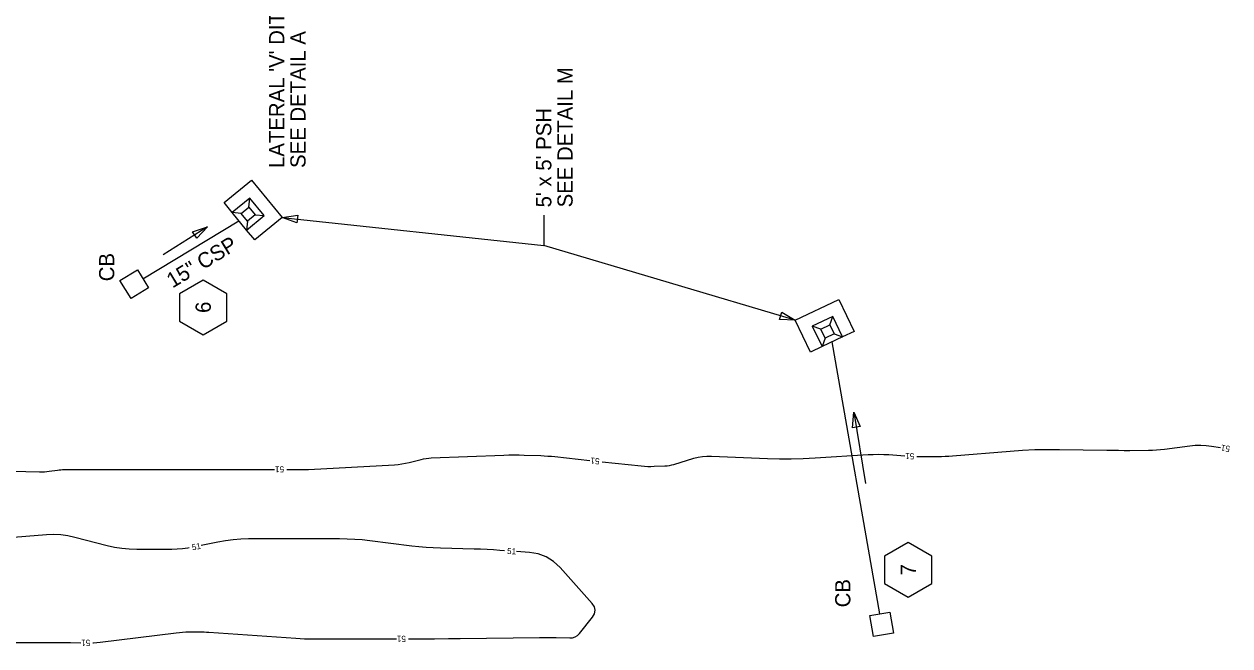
# Model space of a CAD drawing. Extents: x 2384780 to 2405861, y 547869 to 573706.
# Drawn here: x 2394667.9 to 2395064.1, y 553708.3 to 553912.6 of the extents above; entities that cross this region are included whole.
import ezdxf

# ---------------------------------------------------------------- set-up
doc = ezdxf.new("R2010")
doc.units = 0
for name, color, linetype in [('Breaklines', 7, 'Continuous'), ('Old_Level_12', 7, 'Continuous'), ('Old_Level_5', 7, 'Continuous'), ('Old_Level_60', 7, 'Continuous'), ('Prop Ditch Text', 7, 'Continuous')]:
    doc.layers.add(name, color=color, linetype=linetype)

# ---------------------------------------------------------------- blocks, each defined once
blk = doc.blocks.new('PSS')
at = {"layer": 'Breaklines'}
for p, q in [((0, 14.8595), (0, 31.69675)), ((8.3065, 6.55325), (0, 14.8595)), ((21.4495, 6.591), (29.77475, 14.8595)), ((0, -31.71525), (0.00025, -14.859)), ((8.34375, -6.59075), (0.00025, -14.859)), ((21.46825, -6.55325), (29.77475, -14.8595))]:
    blk.add_line(p, q, dxfattribs=at)
for points in [[(0, 31.69675), (46.6125, 31.69675), (46.61225, -31.71575), (0, -31.71525)], [(0.00025, -14.859), (0, 14.8595)], [(0.00025, -14.859), (29.77475, -14.8595), (29.77475, 14.8595), (0, 14.8595)]]:
    blk.add_lwpolyline(points, dxfattribs=at)
blk.add_lwpolyline([(8.3065, 6.55325), (21.469, 6.553), (21.46825, -6.55325), (8.30625, -6.55325)], close=True, dxfattribs=at)

msp = doc.modelspace()

# ---------------------------------------------------------------- linework, layer by layer
at = {"layer": 'Breaklines'}
for p, q in [((2394706.97225, 553828.8785), (2394738.48475, 553847.9505)), ((2394949.08875, 553718.8455), (2394933.436, 553808.19325))]:
    msp.add_line(p, q, dxfattribs=at)
for points in [[(2394703.084, 553822.3795), (2394699.4215, 553828.3745), (2394705.1495, 553831.874), (2394708.795, 553825.883)], [(2394946.941, 553711.362), (2394945.77875, 553718.29025), (2394952.39875, 553719.40075), (2394953.5465, 553712.48275)]]:
    msp.add_lwpolyline(points, close=True, dxfattribs=at)
at = {"layer": 'Old_Level_12'}
for points in [[(2394726.779, 553828.39275), (2394719.029, 553823.91825), (2394719.029, 553814.96925), (2394726.779, 553810.49475), (2394734.529, 553814.96925), (2394734.529, 553823.91825)], [(2394958.4135, 553742.23425), (2394950.6635, 553737.75975), (2394950.6635, 553728.81075), (2394958.4135, 553724.33625), (2394966.1635, 553728.81075), (2394966.1635, 553737.75975)]]:
    msp.add_lwpolyline(points, close=True, dxfattribs=at)
at = {"layer": 'Old_Level_5'}
for p, q in [((2394752.70775, 553849.071), (2394838.65475, 553839.847)), ((2394838.65475, 553849.847), (2394838.65475, 553839.847)), ((2394728.21175, 553845.9705), (2394713.57175, 553836.79625)), ((2394921.28975, 553815.3385), (2394838.65475, 553839.847)), ((2394940.539, 553785.10325), (2394944.378, 553761.60625))]:
    msp.add_line(p, q, dxfattribs=at)
for points in [[(2394757.54575, 553847.2945), (2394752.70775, 553849.071), (2394757.8125, 553849.78025)], [(2394723.31125, 553844.37475), (2394728.21175, 553845.9705), (2394724.63875, 553842.25625)], [(2394916.8515, 553817.95875), (2394921.28975, 553815.3385), (2394916.14075, 553815.56175)], [(2394940.1115, 553779.967), (2394940.539, 553785.10325), (2394942.57875, 553780.37025)]]:
    msp.add_lwpolyline(points, close=True, dxfattribs=at)
at = {"layer": 'Old_Level_60'}
for points in [[(2394961.244, 553770.56225), (2394962.39125, 553770.549), (2394968.096, 553770.5305), (2394969.318, 553770.53975), (2394970.53875, 553770.57525), (2394971.7585, 553770.63725), (2394972.97725, 553770.72575), (2394991.89425, 553772.3025), (2394995.9495, 553772.58975), (2395000.00825, 553772.7755), (2395004.07025, 553772.85975), (2395008.13575, 553772.84275), (2395023.69975, 553772.58325), (2395025.58025, 553772.5565), (2395027.46075, 553772.53925), (2395029.34125, 553772.53125), (2395031.222, 553772.53275), (2395037.3655, 553772.5525), (2395038.6805, 553772.578), (2395039.99275, 553772.64575), (2395041.302, 553772.7555), (2395042.6085, 553772.90775), (2395050.9425, 553774.0145), (2395052.7275, 553774.18675), (2395054.51075, 553774.22875), (2395056.2925, 553774.1405), (2395058.0725, 553773.92225), (2395061.00525, 553773.45525)], [(2394754.22225, 553766.27825), (2394754.65625, 553766.27525), (2394755.59925, 553766.26625), (2394758.67975, 553766.23325), (2394759.33975, 553766.23125), (2394759.9995, 553766.24025), (2394760.659, 553766.25975), (2394761.31825, 553766.29), (2394789.596, 553767.814), (2394790.82, 553767.91025), (2394792.035, 553768.06625), (2394793.24075, 553768.28225), (2394794.4375, 553768.558), (2394798.33125, 553769.557), (2394799.169, 553769.7485), (2394800.01325, 553769.89475), (2394800.864, 553769.99575), (2394801.7215, 553770.0515), (2394825.571, 553770.971), (2394827.23575, 553771.01975), (2394828.9005, 553771.0375), (2394830.5655, 553771.0245), (2394832.23025, 553770.98025), (2394837.669, 553770.7855), (2394838.83375, 553770.7335), (2394839.997, 553770.661), (2394841.15875, 553770.568), (2394842.31925, 553770.45425), (2394853.8465, 553769.2215)], [(2394857.82375, 553768.79625), (2394870.65775, 553767.424), (2394871.7325, 553767.329), (2394872.80825, 553767.27425), (2394873.8855, 553767.25925), (2394874.964, 553767.28425), (2394878.48925, 553767.4315), (2394879.2405, 553767.48675), (2394879.984, 553767.58875), (2394880.71925, 553767.738), (2394881.44675, 553767.9345), (2394887.99075, 553769.924), (2394889.401, 553770.2895), (2394890.8265, 553770.533), (2394892.2675, 553770.65475), (2394893.72425, 553770.6545), (2394912.118, 553769.8875), (2394916.059, 553769.7745), (2394919.999, 553769.764), (2394923.93775, 553769.8565), (2394927.87575, 553770.05125), (2394945.222, 553771.13625), (2394946.9275, 553771.21475), (2394948.63275, 553771.237), (2394950.338, 553771.2025), (2394952.043, 553771.11175), (2394957.24875, 553770.7485)], [(2394650.2795, 553766.07025), (2394672.95525, 553765.45025), (2394673.77375, 553765.44575), (2394674.59025, 553765.4775), (2394675.40425, 553765.5455), (2394676.21625, 553765.6495), (2394678.86475, 553766.048), (2394679.43325, 553766.12275), (2394680.00325, 553766.17625), (2394680.57475, 553766.20825), (2394681.148, 553766.219), (2394711.91525, 553766.219), (2394712.84825, 553766.22025), (2394713.781, 553766.224), (2394714.714, 553766.23025), (2394715.64675, 553766.23925), (2394718.694, 553766.2725), (2394719.347, 553766.27875), (2394720, 553766.283), (2394720.653, 553766.28575), (2394721.306, 553766.28675), (2394750.22225, 553766.28675)], [(2394722.197, 553740.465), (2394721.73575, 553740.381), (2394719.98125, 553740.1545), (2394718.21775, 553740.0185), (2394716.44475, 553739.97325), (2394704.952, 553739.97325), (2394702.499, 553740.05), (2394700.0655, 553740.27975), (2394697.65125, 553740.66275), (2394695.25625, 553741.199), (2394684.577, 553743.943), (2394682.28, 553744.43475), (2394679.96625, 553744.734), (2394677.63575, 553744.8405), (2394675.2885, 553744.7545), (2394661.67575, 553743.701)], [(2394825.74975, 553739.569), (2394824.21575, 553739.679), (2394822.11725, 553739.8175), (2394820.0175, 553739.93125), (2394817.9165, 553740.02075), (2394815.8145, 553740.08575), (2394804.74425, 553740.364), (2394802.3745, 553740.453), (2394800.009, 553740.60125), (2394797.64775, 553740.80825), (2394795.29125, 553741.0745), (2394781.50825, 553742.80575), (2394779.039, 553743.07675), (2394776.565, 553743.2705), (2394774.086, 553743.38675), (2394771.60225, 553743.4255), (2394763.48075, 553743.4255), (2394761.74025, 553743.4255), (2394760, 553743.4255), (2394758.25975, 553743.4255), (2394756.51925, 553743.4255), (2394741.65375, 553743.4255), (2394739.12075, 553743.36075), (2394736.60125, 553743.1665), (2394734.095, 553742.84275), (2394731.60225, 553742.38975), (2394726.1195, 553741.24775)], [(2394794.23775, 553710.607), (2394797.214, 553710.607), (2394798.607, 553710.609), (2394800, 553710.615), (2394801.393, 553710.625), (2394802.78575, 553710.639), (2394807.336, 553710.6915), (2394808.311, 553710.70275), (2394809.286, 553710.714), (2394810.261, 553710.72525), (2394811.236, 553710.7365), (2394837.2565, 553711.03625), (2394838.62825, 553711.046), (2394839.99975, 553711.044), (2394841.3715, 553711.03025), (2394842.74275, 553711.0045), (2394847.22275, 553710.9015), (2394848.13825, 553710.97525), (2394848.96475, 553711.2415), (2394849.70225, 553711.69975), (2394850.35075, 553712.35025), (2394854.682, 553717.705), (2394855.37125, 553718.84675), (2394855.583, 553719.977), (2394855.31725, 553721.09575), (2394854.57375, 553722.203), (2394843.9995, 553734.06125), (2394841.875, 553736.0505), (2394839.50125, 553737.53275), (2394836.87825, 553738.508), (2394834.006, 553738.9765), (2394829.7395, 553739.28275)], [(2394690.52125, 553709.33825), (2394690.7245, 553709.34625), (2394691.846, 553709.42775), (2394692.965, 553709.54675), (2394717.88, 553712.61825), (2394718.941, 553712.7325), (2394720.004, 553712.81425), (2394721.069, 553712.86325), (2394722.13625, 553712.8795), (2394725.62525, 553712.8795), (2394726.3725, 553712.87325), (2394727.1195, 553712.85375), (2394727.866, 553712.8215), (2394728.61225, 553712.7765), (2394757.18875, 553710.80125), (2394758.59475, 553710.71625), (2394760.00175, 553710.6555), (2394761.40925, 553710.61925), (2394762.818, 553710.607), (2394767.4205, 553710.607), (2394768.40675, 553710.607), (2394769.393, 553710.607), (2394770.37925, 553710.607), (2394771.3655, 553710.607), (2394790.23775, 553710.607)], [(2394652.846, 553709.388), (2394676.78125, 553709.388), (2394678.3905, 553709.386), (2394680, 553709.37925), (2394681.60925, 553709.36825), (2394683.21875, 553709.353), (2394686.522, 553709.317)]]:
    msp.add_lwpolyline(points, dxfattribs=at)

# ---------------------------------------------------------------- block references
at = {"layer": 'Old_Level_5'}
for p, xscale, yscale, rotation in [((2394738.67175, 553847.78575), 0.25, 0.25, 39.46439670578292), ((2394933.436, 553808.19325), 0.25000000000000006, 0.24999999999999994, 115.31720990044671)]:
    msp.add_blockref('PSS', p, dxfattribs=dict(at, xscale=xscale, yscale=yscale, rotation=rotation))

# ---------------------------------------------------------------- texts
at = {"layer": 'Breaklines'}
for s, rotation, p in [('15" CSP', 31.1831722, (2394716.6885, 553825.6855)), ('CB', 90, (2394697.55875, 553828.08085)), ('CB', 90, (2394939.40225, 553720.958))]:
    msp.add_text(s, height=5, rotation=rotation, dxfattribs=at).set_placement(p)
at = {"layer": 'Old_Level_12'}
for s, p in [('6', (2394729.27925, 553817.66351)), ('7', (2394960.9135, 553731.43393))]:
    msp.add_text(s, height=5, rotation=90, dxfattribs=at).set_placement(p)
at = {"layer": 'Old_Level_5'}
for s, p in [('SEE DETAIL M', (2394848.155, 553852.3465)), ("5' x 5' PSH", (2394841.155, 553852.3465))]:
    msp.add_text(s, height=4.9999995, rotation=90, dxfattribs=at).set_placement(p)
at = {"layer": 'Old_Level_60'}
for rotation, p in [(177.3288083, (2394960.42425, 553771.57625)), (170.9514028, (2395064.25725, 553773.95)), (173.8965667, (2394857.06875, 553769.88275)), (179.8780778, (2394753.35825, 553767.28375)), (11.2877889, (2394723.24525, 553739.6375)), (355.8956556, (2394826.54225, 553738.5095)), (180.3044306, (2394689.6505, 553710.302)), (180, (2394793.3715, 553711.607))]:
    msp.add_text('51', height=2, rotation=rotation, dxfattribs=at).set_placement(p)
at = {"layer": 'Prop Ditch Text'}
for s, p in [("LATERAL 'V' DITCH", (2394753.41468, 553865.29925)), ('SEE DETAIL A', (2394760.41468, 553865.29925))]:
    msp.add_text(s, height=4.9999995, rotation=90, dxfattribs=at).set_placement(p)

doc.saveas('drawing.dxf')
